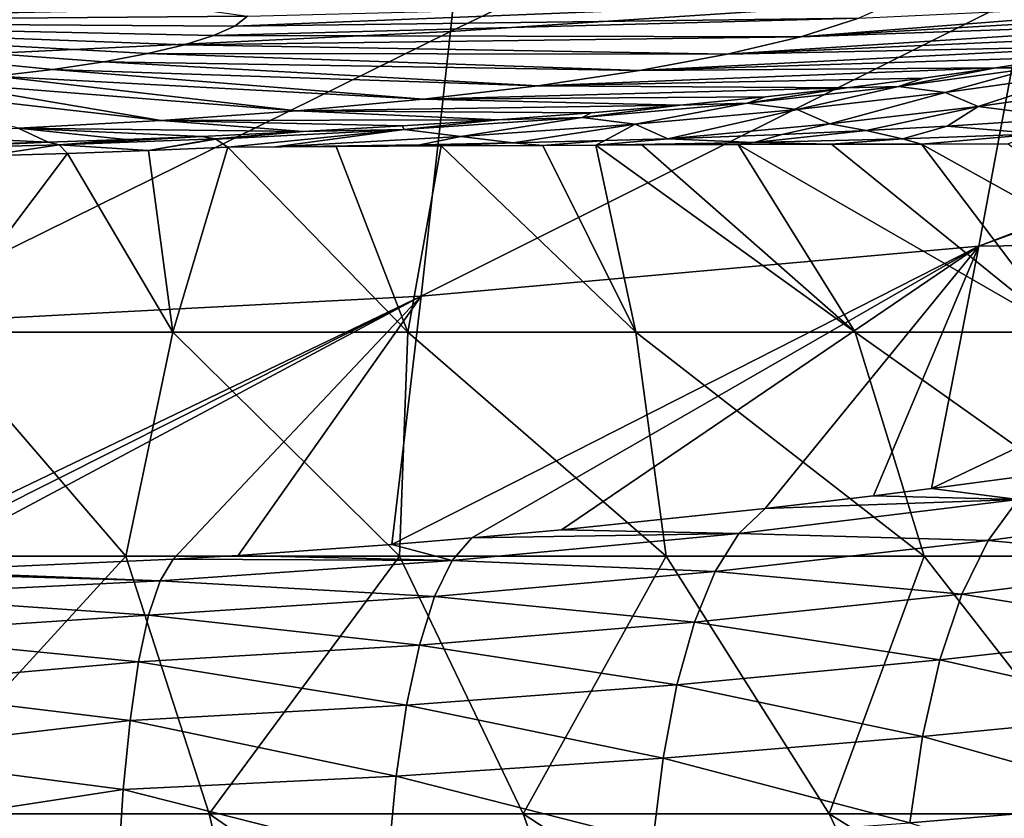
# Model space of a CAD drawing. Header units: metres. Extents: x -24 to 24, y -69 to 184.
# Tile 879 of 896: x 2.5 to 7.95, y 164.14 to 168.56. Entities that reach past the tile are written whole.
import ezdxf

# ---------------------------------------------------------------- set-up
doc = ezdxf.new("R2010")
doc.units = ezdxf.units.M
for name, color, linetype in [('4036', 7, 'CONTINUOUS'), ('4037', 7, 'CONTINUOUS'), ('4039', 7, 'CONTINUOUS'), ('4041', 7, 'CONTINUOUS'), ('4043', 7, 'CONTINUOUS'), ('4138', 7, 'CONTINUOUS'), ('4140', 7, 'CONTINUOUS'), ('4158', 7, 'CONTINUOUS')]:
    doc.layers.add(name, color=color, linetype=linetype)

msp = doc.modelspace()

# ---------------------------------------------------------------- linework, layer by layer
at = {"layer": '4036'}
for points in [[(6.47745, 167.871206, -10.499711), (7.124168, 166.834042, -13.029316), (5.943998, 167.869122, -10.817112)], [(6.992959, 167.872931, -10.157961), (8.278432, 166.834042, -12.328196), (6.47745, 167.871206, -10.499711)], [(8.278432, 166.834042, -12.328196), (7.124168, 166.834042, -13.029316), (6.47745, 167.871206, -10.499711)], [(7.490922, 167.874332, -9.791721), (8.278432, 166.834042, -12.328196), (6.992959, 167.872931, -10.157961)], [(7.969914, 167.875405, -9.40214), (9.364224, 166.834042, -11.525109), (7.490922, 167.874332, -9.791721)], [(9.364224, 166.834042, -11.525109), (8.278432, 166.834042, -12.328196), (7.490922, 167.874332, -9.791721)], [(2.76574, 167.822638, -12.157543), (2.020153, 166.834042, -14.711758), (2.311778, 167.809178, -12.288677)], [(3.348376, 166.834042, -14.467385), (2.020153, 166.834042, -14.711758), (2.76574, 167.822638, -12.157543)], [(3.213303, 167.838389, -12.003133), (3.348376, 166.834042, -14.467385), (2.76574, 167.822638, -12.157543)], [(3.652836, 167.856358, -11.825965), (3.348376, 166.834042, -14.467385), (3.213303, 167.838389, -12.003133)], [(4.648904, 166.834042, -14.103352), (3.348376, 166.834042, -14.467385), (3.652836, 167.856358, -11.825965)], [(4.25218, 167.860423, -11.6122), (4.648904, 166.834042, -14.103352), (3.652836, 167.856358, -11.825965)], [(4.832619, 167.863778, -11.372999), (4.648904, 166.834042, -14.103352), (4.25218, 167.860423, -11.6122)], [(5.910981, 166.834042, -13.62267), (4.648904, 166.834042, -14.103352), (4.832619, 167.863778, -11.372999)], [(5.395215, 167.866641, -11.108513), (5.910981, 166.834042, -13.62267), (4.832619, 167.863778, -11.372999)], [(5.689393, 167.868011, -10.956565), (5.910981, 166.834042, -13.62267), (5.395215, 167.866641, -11.108513)], [(5.943998, 167.869122, -10.817112), (7.124168, 166.834042, -13.029316), (5.689393, 167.868011, -10.956565)], [(7.124168, 166.834042, -13.029316), (5.910981, 166.834042, -13.62267), (5.689393, 167.868011, -10.956565)], [(3.088553, 165.595525, -17.013461), (1.5504, 165.595525, -17.221883), (2.020153, 166.834042, -14.711758)], [(3.348376, 166.834042, -14.467385), (3.088553, 165.595525, -17.013461), (2.020153, 166.834042, -14.711758)], [(4.601818, 165.595525, -16.667942), (3.088553, 165.595525, -17.013461), (3.348376, 166.834042, -14.467385)], [(4.648904, 166.834042, -14.103352), (4.601818, 165.595525, -16.667942), (3.348376, 166.834042, -14.467385)], [(6.078, 165.595525, -16.18811), (4.601818, 165.595525, -16.667942), (4.648904, 166.834042, -14.103352)], [(5.910981, 166.834042, -13.62267), (6.078, 165.595525, -16.18811), (4.648904, 166.834042, -14.103352)], [(7.124168, 166.834042, -13.029316), (7.505206, 165.595525, -15.577833), (5.910981, 166.834042, -13.62267)], [(7.505206, 165.595525, -15.577833), (6.078, 165.595525, -16.18811), (5.910981, 166.834042, -13.62267)], [(8.278432, 166.834042, -12.328196), (8.871933, 165.595525, -14.842028), (7.124168, 166.834042, -13.029316)], [(8.871933, 165.595525, -14.842028), (7.505206, 165.595525, -15.577833), (7.124168, 166.834042, -13.029316)], [(3.088553, 165.595525, -17.013461), (1.781361, 164.169941, -19.547973), (1.5504, 165.595525, -17.221883)], [(3.548397, 164.169941, -19.305579), (1.781361, 164.169941, -19.547973), (3.088553, 165.595525, -17.013461)], [(4.601818, 165.595525, -16.667942), (3.548397, 164.169941, -19.305579), (3.088553, 165.595525, -17.013461)], [(5.286135, 164.169941, -18.90379), (3.548397, 164.169941, -19.305579), (4.601818, 165.595525, -16.667942)], [(6.078, 165.595525, -16.18811), (5.286135, 164.169941, -18.90379), (4.601818, 165.595525, -16.667942)], [(6.980229, 164.169941, -18.345923), (5.286135, 164.169941, -18.90379), (6.078, 165.595525, -16.18811)], [(7.505206, 165.595525, -15.577833), (6.980229, 164.169941, -18.345923), (6.078, 165.595525, -16.18811)], [(8.616692, 164.169941, -17.636585), (6.980229, 164.169941, -18.345923), (7.505206, 165.595525, -15.577833)], [(8.871933, 165.595525, -14.842028), (8.616692, 164.169941, -17.636585), (7.505206, 165.595525, -15.577833)], [(3.548397, 164.169941, -19.305579), (3.935186, 162.566013, -21.490509), (1.781361, 164.169941, -19.547973)], [(3.935186, 162.566013, -21.490509), (1.975563, 162.566013, -21.758328), (1.781361, 164.169941, -19.547973)], [(5.286135, 164.169941, -18.90379), (5.862559, 162.566013, -21.046569), (3.548397, 164.169941, -19.305579)], [(5.862559, 162.566013, -21.046569), (3.935186, 162.566013, -21.490509), (3.548397, 164.169941, -19.305579)], [(6.980229, 164.169941, -18.345923), (7.741887, 162.566013, -20.430146), (5.286135, 164.169941, -18.90379)], [(7.741887, 162.566013, -20.430146), (5.862559, 162.566013, -21.046569), (5.286135, 164.169941, -18.90379)], [(8.616692, 164.169941, -17.636585), (9.557768, 162.566013, -19.646291), (6.980229, 164.169941, -18.345923)], [(9.557768, 162.566013, -19.646291), (7.741887, 162.566013, -20.430146), (6.980229, 164.169941, -18.345923)]]:
    msp.add_3dface(points, dxfattribs=at)
at = {"layer": '4037'}
for points in [[(8.324003, 170.15332, 55.827167), (5.041067, 170.033707, 57.438006), (4.884733, 168.497513, 47.601239)], [(8.068867, 168.708004, 46.248943), (8.324003, 170.15332, 55.827167), (4.884733, 168.497513, 47.601239)], [(5.041067, 170.033707, 57.438006), (1.638452, 168.34118, 47.930519), (4.884733, 168.497513, 47.601239)], [(1.690367, 169.895681, 57.724594), (1.638452, 168.34118, 47.930519), (5.041067, 170.033707, 57.438006)], [(8.068867, 168.708004, 46.248943), (4.884733, 168.497513, 47.601239), (4.723149, 167.032052, 37.754462)], [(7.80845, 167.308643, 36.664364), (8.068867, 168.708004, 46.248943), (4.723149, 167.032052, 37.754462)], [(7.80845, 167.308643, 36.664364), (10.411535, 168.311123, 40.137373), (8.068867, 168.708004, 46.248943)], [(4.884733, 168.497513, 47.601239), (1.58448, 166.868214, 38.124791), (4.723149, 167.032052, 37.754462)], [(1.638452, 168.34118, 47.930519), (1.58448, 166.868214, 38.124791), (4.884733, 168.497513, 47.601239)], [(10.413061, 168.259349, 39.75214), (10.411535, 168.311123, 40.137373), (7.80845, 167.308643, 36.664364)], [(10.433188, 167.345299, 32.894611), (10.413061, 168.259349, 39.75214), (7.80845, 167.308643, 36.664364)], [(7.545846, 165.968519, 27.081524), (10.433188, 167.345299, 32.894611), (7.80845, 167.308643, 36.664364)], [(8.211961, 166.057709, 26.829955), (10.433188, 167.345299, 32.894611), (7.545846, 165.968519, 27.081524)], [(7.80845, 167.308643, 36.664364), (4.56043, 165.65961, 27.911435), (5.00198, 165.695814, 27.817284)], [(7.80845, 167.308643, 36.664364), (4.723149, 167.032052, 37.754462), (4.56043, 165.65961, 27.911435)], [(7.80845, 167.308643, 36.664364), (5.00198, 165.695814, 27.817284), (5.499624, 165.74059, 27.699746)], [(6.626446, 165.857439, 27.387082), (7.80845, 167.308643, 36.664364), (5.499624, 165.74059, 27.699746)], [(7.22488, 165.928146, 27.193548), (7.80845, 167.308643, 36.664364), (6.626446, 165.857439, 27.387082)], [(7.545846, 165.968519, 27.081524), (7.80845, 167.308643, 36.664364), (7.22488, 165.928146, 27.193548)], [(1.529445, 165.501075, 28.314559), (1.677985, 165.505171, 28.304323), (4.723149, 167.032052, 37.754462)], [(1.58448, 166.868214, 38.124791), (1.529445, 165.501075, 28.314559), (4.723149, 167.032052, 37.754462)], [(4.723149, 167.032052, 37.754462), (1.677985, 165.505171, 28.304323), (1.870583, 165.511045, 28.289619)], [(3.349234, 165.577372, 28.122346), (4.723149, 167.032052, 37.754462), (1.870583, 165.511045, 28.289619)], [(3.709698, 165.599225, 28.066693), (4.723149, 167.032052, 37.754462), (3.349234, 165.577372, 28.122346)], [(4.56043, 165.65961, 27.911435), (4.723149, 167.032052, 37.754462), (3.709698, 165.599225, 28.066693)]]:
    msp.add_3dface(points, dxfattribs=at)
at = {"layer": '4039'}
for points in [[(3.472393, 168.621839, -0.918657), (0, 168.54965, -0.909153), (2.719846, 184.081578, 116.725326)], [(2.719846, 184.081578, 116.725326), (0, 168.54965, -0.909153), (0, 184.036618, 116.72605)]]:
    msp.add_3dface(points, dxfattribs=at)
at = {"layer": '4041'}
for points in [[(7.14483, 168.570061, -3.403202), (9.72159, 168.69373, -4.935388), (6.822716, 168.468098, -4.177796)], [(9.72159, 168.69373, -4.935388), (9.493817, 168.621693, -5.50959), (6.822716, 168.468098, -4.177796)], [(7.378423, 168.675726, -2.600543), (3.690833, 168.526943, -1.74393), (3.761027, 168.58093, -1.333856)], [(7.378423, 168.675726, -2.600543), (7.14483, 168.570061, -3.403202), (3.690833, 168.526943, -1.74393)], [(0, 168.54965, -0.909153), (3.472393, 168.621839, -0.918657), (3.761027, 168.58093, -1.333856)], [(3.690833, 168.526943, -1.74393), (0, 168.54965, -0.909153), (3.761027, 168.58093, -1.333856)], [(9.493817, 168.621693, -5.50959), (9.234959, 168.551616, -6.070997), (6.822716, 168.468098, -4.177796)], [(3.574008, 168.474086, -2.145436), (0, 168.54965, -0.909153), (3.690833, 168.526943, -1.74393)], [(3.412898, 168.423078, -2.532909), (0, 168.54965, -0.909153), (3.574008, 168.474086, -2.145436)], [(3.209723, 168.374556, -2.901503), (0, 168.54965, -0.909153), (3.412898, 168.423078, -2.532909)], [(2.96647, 168.329149, -3.24642), (0, 168.54965, -0.909153), (3.209723, 168.374556, -2.901503)], [(2.685, 168.287532, -3.562502), (0, 168.54965, -0.909153), (2.96647, 168.329149, -3.24642)], [(2.367712, 168.250366, -3.844724), (0, 168.54965, -0.909153), (2.685, 168.287532, -3.562502)], [(7.14483, 168.570061, -3.403202), (3.574008, 168.474086, -2.145436), (3.690833, 168.526943, -1.74393)], [(7.14483, 168.570061, -3.403202), (6.822716, 168.468098, -4.177796), (3.574008, 168.474086, -2.145436)], [(6.822716, 168.468098, -4.177796), (9.234959, 168.551616, -6.070997), (6.416536, 168.371106, -4.914643)], [(9.234959, 168.551616, -6.070997), (8.945479, 168.483649, -6.618427), (6.416536, 168.371106, -4.914643)], [(6.822716, 168.468098, -4.177796), (3.412898, 168.423078, -2.532909), (3.574008, 168.474086, -2.145436)], [(8.945479, 168.483649, -6.618427), (8.626203, 168.418039, -7.15017), (6.416536, 168.371106, -4.914643)], [(6.416536, 168.371106, -4.914643), (3.209723, 168.374556, -2.901503), (3.412898, 168.423078, -2.532909)], [(6.822716, 168.468098, -4.177796), (6.416536, 168.371106, -4.914643), (3.412898, 168.423078, -2.532909)], [(6.416536, 168.371106, -4.914643), (8.626203, 168.418039, -7.15017), (5.930262, 168.280334, -5.604166)], [(8.626203, 168.418039, -7.15017), (8.278316, 168.355106, -7.664071), (5.930262, 168.280334, -5.604166)], [(5.930262, 168.280334, -5.604166), (2.96647, 168.329149, -3.24642), (3.209723, 168.374556, -2.901503)], [(6.416536, 168.371106, -4.914643), (5.930262, 168.280334, -5.604166), (3.209723, 168.374556, -2.901503)], [(5.367603, 168.197131, -6.23606), (2.685, 168.287532, -3.562502), (2.96647, 168.329149, -3.24642)], [(5.930262, 168.280334, -5.604166), (5.367603, 168.197131, -6.23606), (2.96647, 168.329149, -3.24642)], [(8.278316, 168.355106, -7.664071), (7.903195, 168.295166, -8.158119), (5.930262, 168.280334, -5.604166)], [(4.733338, 168.122813, -6.800285), (2.367712, 168.250366, -3.844724), (2.685, 168.287532, -3.562502)], [(5.367603, 168.197131, -6.23606), (4.733338, 168.122813, -6.800285), (2.685, 168.287532, -3.562502)], [(5.930262, 168.280334, -5.604166), (7.903195, 168.295166, -8.158119), (5.367603, 168.197131, -6.23606)], [(7.903195, 168.295166, -8.158119), (7.502203, 168.238489, -8.630608), (5.367603, 168.197131, -6.23606)], [(3.283791, 168.004699, -7.696553), (1.642605, 168.191314, -4.293001), (2.018414, 168.218179, -4.089084)], [(4.035071, 168.058437, -7.28884), (2.018414, 168.218179, -4.089084), (2.367712, 168.250366, -3.844724)], [(4.035071, 168.058437, -7.28884), (3.283791, 168.004699, -7.696553), (2.018414, 168.218179, -4.089084)], [(4.733338, 168.122813, -6.800285), (4.035071, 168.058437, -7.28884), (2.367712, 168.250366, -3.844724)], [(7.502203, 168.238489, -8.630608), (7.076688, 168.185294, -9.080034), (5.367603, 168.197131, -6.23606)], [(3.283791, 168.004699, -7.696553), (2.492269, 167.962063, -8.020047), (1.642605, 168.191314, -4.293001)], [(5.367603, 168.197131, -6.23606), (7.076688, 168.185294, -9.080034), (4.733338, 168.122813, -6.800285)], [(7.076688, 168.185294, -9.080034), (6.627749, 168.135706, -9.505426), (4.733338, 168.122813, -6.800285)], [(4.733338, 168.122813, -6.800285), (6.156012, 168.089762, -9.906166), (4.035071, 168.058437, -7.28884)], [(6.156012, 168.089762, -9.906166), (5.662358, 168.047497, -10.281404), (4.035071, 168.058437, -7.28884)], [(6.627749, 168.135706, -9.505426), (6.156012, 168.089762, -9.906166), (4.733338, 168.122813, -6.800285)], [(4.035071, 168.058437, -7.28884), (5.148553, 168.008991, -10.629775), (3.283791, 168.004699, -7.696553)], [(5.662358, 168.047497, -10.281404), (5.148553, 168.008991, -10.629775), (4.035071, 168.058437, -7.28884)], [(3.283791, 168.004699, -7.696553), (4.069517, 167.943564, -11.240549), (2.492269, 167.962063, -8.020047)], [(5.148553, 168.008991, -10.629775), (4.61678, 167.974323, -10.94987), (3.283791, 168.004699, -7.696553)], [(4.61678, 167.974323, -10.94987), (4.069517, 167.943564, -11.240549), (3.283791, 168.004699, -7.696553)], [(2.492269, 167.962063, -8.020047), (2.657743, 167.884422, -11.81922), (1.672975, 167.930958, -8.256254)], [(2.657743, 167.884422, -11.81922), (2.221372, 167.871489, -11.945326), (1.672975, 167.930958, -8.256254)], [(4.069517, 167.943564, -11.240549), (3.509435, 167.916784, -11.500868), (2.492269, 167.962063, -8.020047)], [(3.509435, 167.916784, -11.500868), (3.087678, 167.899547, -11.670858), (2.492269, 167.962063, -8.020047)], [(3.087678, 167.899547, -11.670858), (2.657743, 167.884422, -11.81922), (2.492269, 167.962063, -8.020047)]]:
    msp.add_3dface(points, dxfattribs=at)
at = {"layer": '4043'}
for points in [[(2.657743, 167.884422, -11.81922), (2.719564, 167.870063, -11.988877), (1.829104, 167.845993, -12.22281)], [(2.221372, 167.871489, -11.945326), (2.657743, 167.884422, -11.81922), (1.829104, 167.845993, -12.22281)], [(2.657743, 167.884422, -11.81922), (3.087678, 167.899547, -11.670858), (2.719564, 167.870063, -11.988877)], [(3.509435, 167.916784, -11.500868), (3.58165, 167.902859, -11.666248), (2.719564, 167.870063, -11.988877)], [(3.087678, 167.899547, -11.670858), (3.509435, 167.916784, -11.500868), (2.719564, 167.870063, -11.988877)], [(3.58165, 167.902859, -11.666248), (3.213303, 167.838389, -12.003133), (2.719564, 167.870063, -11.988877)], [(3.58627, 167.900844, -11.676715), (3.213303, 167.838389, -12.003133), (3.58165, 167.902859, -11.666248)], [(3.652836, 167.856358, -11.825965), (3.213303, 167.838389, -12.003133), (3.58627, 167.900844, -11.676715)], [(2.719564, 167.870063, -11.988877), (2.311778, 167.809178, -12.288677), (1.829104, 167.845993, -12.22281)], [(2.76574, 167.822638, -12.157543), (2.311778, 167.809178, -12.288677), (2.719564, 167.870063, -11.988877)], [(3.213303, 167.838389, -12.003133), (2.76574, 167.822638, -12.157543), (2.719564, 167.870063, -11.988877)]]:
    msp.add_3dface(points, dxfattribs=at)
at = {"layer": '4138'}
for points in [[(7.903195, 168.295166, -8.158119), (8.278316, 168.355106, -7.664071), (8.117121, 168.295173, -8.198158)], [(8.117121, 168.295173, -8.198158), (7.622649, 168.158609, -9.061306), (7.364409, 168.191966, -9.06125)], [(7.903195, 168.295166, -8.158119), (8.117121, 168.295173, -8.198158), (7.364409, 168.191966, -9.06125)], [(7.502203, 168.238489, -8.630608), (7.903195, 168.295166, -8.158119), (7.364409, 168.191966, -9.06125)], [(8.359113, 168.262783, -8.193004), (7.622649, 168.158609, -9.061306), (8.117121, 168.295173, -8.198158)], [(8.359113, 168.262783, -8.193004), (7.804043, 168.081337, -9.122363), (7.622649, 168.158609, -9.061306)], [(8.540168, 168.186791, -8.244585), (7.804043, 168.081337, -9.122363), (8.359113, 168.262783, -8.193004)], [(7.076688, 168.185294, -9.080034), (7.502203, 168.238489, -8.630608), (7.364409, 168.191966, -9.06125)], [(7.364409, 168.191966, -9.06125), (6.802866, 168.065508, -9.857107), (6.527147, 168.100288, -9.848505)], [(7.076688, 168.185294, -9.080034), (7.364409, 168.191966, -9.06125), (6.527147, 168.100288, -9.848505)], [(6.627749, 168.135706, -9.505426), (7.076688, 168.185294, -9.080034), (6.527147, 168.100288, -9.848505)], [(7.622649, 168.158609, -9.061306), (6.802866, 168.065508, -9.857107), (7.364409, 168.191966, -9.06125)], [(7.622649, 168.158609, -9.061306), (6.984379, 167.986864, -9.928393), (6.802866, 168.065508, -9.857107)], [(7.804043, 168.081337, -9.122363), (6.984379, 167.986864, -9.928393), (7.622649, 168.158609, -9.061306)], [(8.540168, 168.186791, -8.244585), (8.312389, 168.018104, -8.779638), (7.804043, 168.081337, -9.122363)], [(6.527147, 168.100288, -9.848505), (5.906559, 167.984326, -10.572264), (5.612551, 168.020952, -10.551555)], [(6.156012, 168.089762, -9.906166), (6.527147, 168.100288, -9.848505), (5.612551, 168.020952, -10.551555)], [(5.662358, 168.047497, -10.281404), (6.156012, 168.089762, -9.906166), (5.612551, 168.020952, -10.551555)], [(6.802866, 168.065508, -9.857107), (5.906559, 167.984326, -10.572264), (6.527147, 168.100288, -9.848505)], [(6.156012, 168.089762, -9.906166), (6.627749, 168.135706, -9.505426), (6.527147, 168.100288, -9.848505)], [(5.148553, 168.008991, -10.629775), (5.662358, 168.047497, -10.281404), (5.612551, 168.020952, -10.551555)], [(6.802866, 168.065508, -9.857107), (6.087318, 167.903836, -10.655614), (5.906559, 167.984326, -10.572264)], [(6.984379, 167.986864, -9.928393), (6.087318, 167.903836, -10.655614), (6.802866, 168.065508, -9.857107)], [(6.984379, 167.986864, -9.928393), (7.804043, 168.081337, -9.122363), (7.184485, 167.948705, -9.85225)], [(7.804043, 168.081337, -9.122363), (7.633895, 167.973046, -9.45937), (7.184485, 167.948705, -9.85225)], [(8.312389, 168.018104, -8.779638), (7.633895, 167.973046, -9.45937), (7.804043, 168.081337, -9.122363)], [(4.61678, 167.974323, -10.94987), (5.148553, 168.008991, -10.629775), (4.628931, 167.954345, -11.163133)], [(5.612551, 168.020952, -10.551555), (4.941492, 167.915493, -11.199636), (4.628931, 167.954345, -11.163133)], [(5.148553, 168.008991, -10.629775), (5.612551, 168.020952, -10.551555), (4.628931, 167.954345, -11.163133)], [(5.906559, 167.984326, -10.572264), (4.941492, 167.915493, -11.199636), (5.612551, 168.020952, -10.551555)], [(4.941492, 167.915493, -11.199636), (5.906559, 167.984326, -10.572264), (5.231535, 167.880297, -11.153482)], [(5.906559, 167.984326, -10.572264), (5.73901, 167.893191, -10.87067), (5.231535, 167.880297, -11.153482)], [(6.087318, 167.903836, -10.655614), (5.73901, 167.893191, -10.87067), (5.906559, 167.984326, -10.572264)], [(6.087318, 167.903836, -10.655614), (6.984379, 167.986864, -9.928393), (6.718007, 167.927323, -10.218846)], [(6.718007, 167.927323, -10.218846), (6.984379, 167.986864, -9.928393), (7.184485, 167.948705, -9.85225)], [(3.509435, 167.916784, -11.500868), (4.069517, 167.943564, -11.240549), (3.58165, 167.902859, -11.666248)], [(4.069517, 167.943564, -11.240549), (3.58627, 167.900844, -11.676715), (3.58165, 167.902859, -11.666248)], [(3.652836, 167.856358, -11.825965), (3.58627, 167.900844, -11.676715), (4.628931, 167.954345, -11.163133)], [(3.58627, 167.900844, -11.676715), (4.069517, 167.943564, -11.240549), (4.628931, 167.954345, -11.163133)], [(3.916597, 167.858965, -11.733881), (3.652836, 167.856358, -11.825965), (4.628931, 167.954345, -11.163133)], [(4.941492, 167.915493, -11.199636), (3.916597, 167.858965, -11.733881), (4.628931, 167.954345, -11.163133)], [(4.069517, 167.943564, -11.240549), (4.61678, 167.974323, -10.94987), (4.628931, 167.954345, -11.163133)], [(3.916597, 167.858965, -11.733881), (4.941492, 167.915493, -11.199636), (4.71443, 167.870032, -11.406801)], [(4.71443, 167.870032, -11.406801), (4.941492, 167.915493, -11.199636), (5.231535, 167.880297, -11.153482)]]:
    msp.add_3dface(points, dxfattribs=at)
at = {"layer": '4140'}
for points in [[(7.633895, 167.973046, -9.45937), (8.312389, 168.018104, -8.779638), (8.143114, 167.931695, -9.096006)], [(6.087318, 167.903836, -10.655614), (6.718007, 167.927323, -10.218846), (6.565517, 167.882891, -10.410946)], [(7.184485, 167.948705, -9.85225), (7.385458, 167.904031, -9.78835), (6.565517, 167.882891, -10.410946)], [(6.718007, 167.927323, -10.218846), (7.184485, 167.948705, -9.85225), (6.565517, 167.882891, -10.410946)], [(7.184485, 167.948705, -9.85225), (7.633895, 167.973046, -9.45937), (7.385458, 167.904031, -9.78835)], [(7.633895, 167.973046, -9.45937), (8.143114, 167.931695, -9.096006), (7.385458, 167.904031, -9.78835)], [(8.143114, 167.931695, -9.096006), (7.490922, 167.874332, -9.791721), (7.385458, 167.904031, -9.78835)], [(7.969914, 167.875405, -9.40214), (7.490922, 167.874332, -9.791721), (8.143114, 167.931695, -9.096006)], [(4.832619, 167.863778, -11.372999), (4.71443, 167.870032, -11.406801), (5.231535, 167.880297, -11.153482)], [(5.395215, 167.866641, -11.108513), (4.832619, 167.863778, -11.372999), (5.231535, 167.880297, -11.153482)], [(5.73901, 167.893191, -10.87067), (5.395215, 167.866641, -11.108513), (5.231535, 167.880297, -11.153482)], [(5.689393, 167.868011, -10.956565), (5.395215, 167.866641, -11.108513), (5.73901, 167.893191, -10.87067)], [(5.689393, 167.868011, -10.956565), (6.087318, 167.903836, -10.655614), (6.565517, 167.882891, -10.410946)], [(6.087318, 167.903836, -10.655614), (5.689393, 167.868011, -10.956565), (5.73901, 167.893191, -10.87067)], [(5.943998, 167.869122, -10.817112), (5.689393, 167.868011, -10.956565), (6.565517, 167.882891, -10.410946)], [(6.47745, 167.871206, -10.499711), (5.943998, 167.869122, -10.817112), (6.565517, 167.882891, -10.410946)], [(6.992959, 167.872931, -10.157961), (6.47745, 167.871206, -10.499711), (6.565517, 167.882891, -10.410946)], [(7.385458, 167.904031, -9.78835), (6.992959, 167.872931, -10.157961), (6.565517, 167.882891, -10.410946)], [(7.490922, 167.874332, -9.791721), (6.992959, 167.872931, -10.157961), (7.385458, 167.904031, -9.78835)], [(4.25218, 167.860423, -11.6122), (3.652836, 167.856358, -11.825965), (3.916597, 167.858965, -11.733881)], [(4.25218, 167.860423, -11.6122), (3.916597, 167.858965, -11.733881), (4.71443, 167.870032, -11.406801)], [(4.832619, 167.863778, -11.372999), (4.25218, 167.860423, -11.6122), (4.71443, 167.870032, -11.406801)]]:
    msp.add_3dface(points, dxfattribs=at)
at = {"layer": '4158'}
for points in [[(8.211961, 166.057709, 26.829955), (7.545846, 165.968519, 27.081524), (8.02593, 165.907316, 26.266004)], [(7.545846, 165.968519, 27.081524), (7.22488, 165.928146, 27.193548), (8.02593, 165.907316, 26.266004)], [(7.22488, 165.928146, 27.193548), (6.626446, 165.857439, 27.387082), (8.02593, 165.907316, 26.266004)], [(6.626446, 165.857439, 27.387082), (5.499624, 165.74059, 27.699746), (6.47941, 165.720812, 26.818549)], [(8.02593, 165.907316, 26.266004), (6.47941, 165.720812, 26.818549), (7.860038, 165.681523, 25.717572)], [(6.626446, 165.857439, 27.387082), (6.47941, 165.720812, 26.818549), (8.02593, 165.907316, 26.266004)], [(8.02593, 165.907316, 26.266004), (7.860038, 165.681523, 25.717572), (9.319947, 165.878847, 25.047442)], [(9.319947, 165.878847, 25.047442), (7.860038, 165.681523, 25.717572), (9.143335, 165.561678, 24.536898)], [(5.00198, 165.695814, 27.817284), (4.56043, 165.65961, 27.911435), (4.893265, 165.569797, 27.245886)], [(6.47941, 165.720812, 26.818549), (4.893265, 165.569797, 27.245886), (6.348891, 165.51025, 26.26482)], [(5.00198, 165.695814, 27.817284), (4.893265, 165.569797, 27.245886), (6.47941, 165.720812, 26.818549)], [(5.499624, 165.74059, 27.699746), (5.00198, 165.695814, 27.817284), (6.47941, 165.720812, 26.818549)], [(6.47941, 165.720812, 26.818549), (6.348891, 165.51025, 26.26482), (7.860038, 165.681523, 25.717572)], [(4.56043, 165.65961, 27.911435), (3.709698, 165.599225, 28.066693), (4.893265, 165.569797, 27.245886)], [(7.860038, 165.681523, 25.717572), (6.348891, 165.51025, 26.26482), (7.714907, 165.38427, 25.198093)], [(7.860038, 165.681523, 25.717572), (7.714907, 165.38427, 25.198093), (9.143335, 165.561678, 24.536898)], [(3.709698, 165.599225, 28.066693), (3.349234, 165.577372, 28.122346), (4.893265, 165.569797, 27.245886)], [(3.349234, 165.577372, 28.122346), (1.870583, 165.511045, 28.289619), (3.277695, 165.458638, 27.548947)], [(3.349234, 165.577372, 28.122346), (3.277695, 165.458638, 27.548947), (4.893265, 165.569797, 27.245886)], [(4.893265, 165.569797, 27.245886), (3.277695, 165.458638, 27.548947), (4.796886, 165.371022, 26.689155)], [(4.893265, 165.569797, 27.245886), (4.796886, 165.371022, 26.689155), (6.348891, 165.51025, 26.26482)], [(9.143335, 165.561678, 24.536898), (7.714907, 165.38427, 25.198093), (8.995496, 165.1773, 24.064838)], [(1.677985, 165.505171, 28.304323), (1.639537, 165.3766, 27.677339), (3.277695, 165.458638, 27.548947)], [(1.870583, 165.511045, 28.289619), (1.677985, 165.505171, 28.304323), (3.277695, 165.458638, 27.548947)], [(6.348891, 165.51025, 26.26482), (4.796886, 165.371022, 26.689155), (6.234506, 165.229414, 25.739429)], [(6.348891, 165.51025, 26.26482), (6.234506, 165.229414, 25.739429), (7.714907, 165.38427, 25.198093)], [(3.277695, 165.458638, 27.548947), (1.639537, 165.3766, 27.677339), (3.214252, 165.268145, 26.990702)], [(3.277695, 165.458638, 27.548947), (3.214252, 165.268145, 26.990702), (4.796886, 165.371022, 26.689155)], [(1.639537, 165.3766, 27.677339), (1.605781, 165.163764, 27.07126), (3.214252, 165.268145, 26.990702)], [(4.796886, 165.371022, 26.689155), (3.214252, 165.268145, 26.990702), (4.712304, 165.103021, 26.160222)], [(4.796886, 165.371022, 26.689155), (4.712304, 165.103021, 26.160222), (6.234506, 165.229414, 25.739429)], [(7.714907, 165.38427, 25.198093), (6.234506, 165.229414, 25.739429), (7.592977, 165.020555, 24.7163)], [(7.714907, 165.38427, 25.198093), (7.592977, 165.020555, 24.7163), (8.995496, 165.1773, 24.064838)], [(3.214252, 165.268145, 26.990702), (1.605781, 165.163764, 27.07126), (3.15852, 165.009237, 26.459843)], [(3.214252, 165.268145, 26.990702), (3.15852, 165.009237, 26.459843), (4.712304, 165.103021, 26.160222)], [(6.234506, 165.229414, 25.739429), (4.712304, 165.103021, 26.160222), (6.13812, 164.882886, 25.250947)], [(6.234506, 165.229414, 25.739429), (6.13812, 164.882886, 25.250947), (7.592977, 165.020555, 24.7163)], [(1.605781, 165.163764, 27.07126), (1.57665, 164.870907, 26.499284), (3.15852, 165.009237, 26.459843)], [(8.995496, 165.1773, 24.064838), (7.592977, 165.020555, 24.7163), (8.879003, 164.732398, 23.639473)], [(4.712304, 165.103021, 26.160222), (3.15852, 165.009237, 26.459843), (4.640864, 164.770055, 25.667495)], [(4.712304, 165.103021, 26.160222), (4.640864, 164.770055, 25.667495), (6.13812, 164.882886, 25.250947)], [(3.15852, 165.009237, 26.459843), (1.57665, 164.870907, 26.499284), (3.111369, 164.685954, 25.964651)], [(3.15852, 165.009237, 26.459843), (3.111369, 164.685954, 25.964651), (4.640864, 164.770055, 25.667495)], [(7.592977, 165.020555, 24.7163), (6.13812, 164.882886, 25.250947), (7.496297, 164.596492, 24.280292)], [(7.592977, 165.020555, 24.7163), (7.496297, 164.596492, 24.280292), (8.879003, 164.732398, 23.639473)], [(6.13812, 164.882886, 25.250947), (4.640864, 164.770055, 25.667495), (6.061306, 164.476316, 24.807339)], [(6.13812, 164.882886, 25.250947), (6.061306, 164.476316, 24.807339), (7.496297, 164.596492, 24.280292)], [(1.57665, 164.870907, 26.499284), (1.55268, 164.503397, 25.9719), (3.111369, 164.685954, 25.964651)], [(4.640864, 164.770055, 25.667495), (3.111369, 164.685954, 25.964651), (4.583701, 164.377417, 25.21881)], [(4.640864, 164.770055, 25.667495), (4.583701, 164.377417, 25.21881), (6.061306, 164.476316, 24.807339)], [(8.879003, 164.732398, 23.639473), (7.496297, 164.596492, 24.280292), (8.795881, 164.234712, 23.268203)], [(3.111369, 164.685954, 25.964651), (1.55268, 164.503397, 25.9719), (3.073534, 164.303338, 25.512851)], [(3.111369, 164.685954, 25.964651), (3.073534, 164.303338, 25.512851), (4.583701, 164.377417, 25.21881)], [(7.496297, 164.596492, 24.280292), (6.061306, 164.476316, 24.807339), (7.426493, 164.119208, 23.897398)], [(7.496297, 164.596492, 24.280292), (7.426493, 164.119208, 23.897398), (8.795881, 164.234712, 23.268203)], [(1.55268, 164.503397, 25.9719), (1.534309, 164.067976, 25.498781), (3.073534, 164.303338, 25.512851)], [(6.061306, 164.476316, 24.807339), (4.583701, 164.377417, 25.21881), (6.005315, 164.016335, 24.415841)], [(6.061306, 164.476316, 24.807339), (6.005315, 164.016335, 24.415841), (7.426493, 164.119208, 23.897398)], [(4.583701, 164.377417, 25.21881), (3.073534, 164.303338, 25.512851), (4.541725, 163.931351, 24.821302)], [(4.583701, 164.377417, 25.21881), (4.541725, 163.931351, 24.821302), (6.005315, 164.016335, 24.415841)], [(3.073534, 164.303338, 25.512851), (1.534309, 164.067976, 25.498781), (3.045605, 163.867356, 25.11149)], [(3.073534, 164.303338, 25.512851), (3.045605, 163.867356, 25.11149), (4.541725, 163.931351, 24.821302)], [(8.795881, 164.234712, 23.268203), (7.426493, 164.119208, 23.897398), (8.747577, 163.692898, 22.957484)]]:
    msp.add_3dface(points, dxfattribs=at)

doc.saveas('drawing.dxf')
